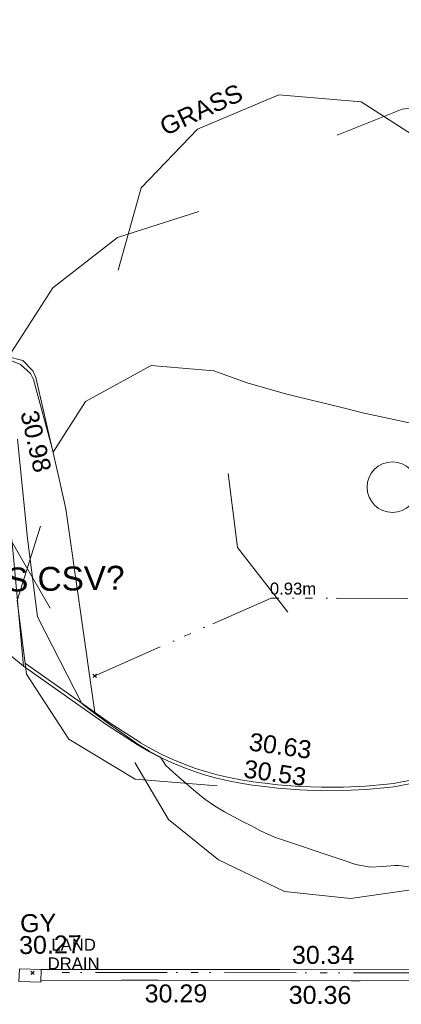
# Model space of a CAD drawing. Header units: millimetres. Extents: x -287732 to 520720, y -88450 to 287754.
# Tile 275 of 383: x 117872 to 125866, y 93193 to 113792. Entities that reach past the tile are written whole.
import ezdxf

# ---------------------------------------------------------------- set-up
doc = ezdxf.new("R2010")
doc.units = ezdxf.units.MM
doc.linetypes.add('IMPORT-UG_DRAINAGE_UNIDENTIFIED_QLB2 _2_', pattern=[2700, 1500, -300.0000000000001, 0, -250, 150, -300.0000000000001, 0, -200])
doc.linetypes.add('IMPORT-UG_ELEC_STREET LIGHTING_QLB2 _2_', pattern=[2700, 1500, -300.0000000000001, 0, -250, 150, -300.0000000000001, 0, -200])
for name, color, linetype, lineweight, true_color in [('00_TOPO_TREE', 7, 'Continuous', 9, 0x666666), ('00_UAV_CONCRETE', 9, 'Continuous', 9, 0x808080), ('00_UAV_KERB_BOTTOM', 1, 'Continuous', 9, 0xff0000), ('00_UAV_KERB_TOP', 7, 'Continuous', 9, 0xa500a5), ('00_UAV_LAND_DRAIN', 7, 'Continuous', 9, 0xff7f7f), ('00_UAV_SERV_GULLY', 7, 'Continuous', 9, 0x5252a5), ('00_UAV_SLOPE_TOP', 40, 'Continuous', 9, 0xffbf00), ('01_DTM_CONTOUR_MNR', 7, 'Continuous', 9, 0xa5a552), ('12333-PUM-2D-U-0001-C01 - Rev2_REVIT IMPORT_dwg', 7, 'Continuous', 9, 0x767676), ('PUM-ELECTRIC-SL-QLB2', 7, 'IMPORT-UG_ELEC_STREET LIGHTING_QLB2 _2_', 9, 0xff7f7f), ('PUM-UNIDENTIFIED-QLB2', 150, 'IMPORT-UG_DRAINAGE_UNIDENTIFIED_QLB2 _2_', 9, 0x007fff)]:
    doc.layers.add(name, color=color, linetype=linetype, lineweight=lineweight, true_color=true_color)
for name, color, linetype, lineweight in [('00_UAV_DRIVE_WAY', 7, 'Continuous', 9), ('00_UAV_SURVEY_TEXT', 7, 'Continuous', 9), ('GEN-TEXT', 7, 'Continuous', 9), ('SM-QC COMPLETED', 7, 'Continuous', 9)]:
    doc.layers.add(name, color=color, linetype=linetype, lineweight=lineweight)
doc.styles.add('Arial', font='arial.ttf', dxfattribs={"height": 500.0000000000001})
doc.styles.add('Arial_1', font='arial.ttf', dxfattribs={"height": 250})
doc.styles.add('Swis721 Lt BT_2', font='swissl.ttf', dxfattribs={"height": 375})

# ---------------------------------------------------------------- blocks, each defined once
blk = doc.blocks.new('12333-PUM-2D-U-0001-C01 - Rev2_REVIT IMPORT_dwg_CONIFEROUS_TREE-2077251-Site Location Plan Proposed')
at = {"layer": '00_TOPO_TREE', "color": 254, "true_color": 0xcccccc, "flags": 128}
for points in [[(-1889.403682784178, 1545.875740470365), (-1717.639711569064, 2118.422311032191), (-1316.857112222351, 2519.204910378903), (-744.3105416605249, 2748.223538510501), (-171.763971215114, 2690.968881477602), (343.5279423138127, 2347.440939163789)], [(-343.5279423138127, 2461.950253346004), (114.5093140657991, 2633.714224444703), (687.0558846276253, 2690.968881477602), (1202.347798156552, 2576.459567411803), (1660.385054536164, 2347.440939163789), (2003.912996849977, 2003.912996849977), (2290.18628213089, 1545.875740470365), (2404.695596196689, 1030.583826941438)], [(-2404.695596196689, -801.5651986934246), (-2690.968881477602, -286.2732852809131), (-2805.478195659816, 286.2732852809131), (-2690.968881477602, 916.0745128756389), (-2347.440939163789, 1431.36642628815), (-1889.403682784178, 1774.894368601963), (-1316.857112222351, 1946.658339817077)], [(1832.149025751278, 1603.130397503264), (2232.93162509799, 1431.36642628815), (2576.459567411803, 1145.093141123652), (2748.223538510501, 687.0558846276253), (2690.968881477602, 229.0186282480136), (2461.950253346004, -171.763971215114)], [(229.0186282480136, 1316.857112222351), (687.0558846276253, 1145.093141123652), (1030.583826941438, 858.8198558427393)], [(2404.695596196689, 343.5279423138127), (2633.714224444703, -114.5093140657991), (2690.968881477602, -629.8012275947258), (2576.459567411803, -1145.093141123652), (2290.18628213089, -1603.130397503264), (1889.403682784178, -1889.403682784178), (1431.36642628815, -2118.422311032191)], [(-744.3105416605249, -858.8198558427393), (-1087.838483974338, -400.7825993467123), (-1145.093141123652, 114.5093140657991)], [(-1259.602455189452, -2061.167653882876), (-1832.149025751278, -2003.912996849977), (-2290.18628213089, -1717.639711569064), (-2576.459567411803, -1259.602455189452), (-2633.714224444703, -744.3105416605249), (-2461.950253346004, -229.0186282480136)], [(1374.111769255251, -629.8012275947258), (1145.093141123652, -1030.583826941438), (801.5651986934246, -1316.857112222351)], [(1832.149025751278, -1717.639711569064), (1660.385054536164, -2232.93162509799), (1259.602455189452, -2576.459567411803), (744.3105416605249, -2690.968881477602), (229.0186282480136, -2461.950253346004)], [(916.0745128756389, -2347.440939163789), (572.5465705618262, -2633.714224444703), (114.5093140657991, -2805.478195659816), (-343.5279423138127, -2862.732852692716), (-801.5651986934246, -2805.478195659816), (-1259.602455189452, -2576.459567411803), (-1603.130397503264, -2290.18628213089), (-1832.149025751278, -1889.403682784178)]]:
    blk.add_lwpolyline(points, dxfattribs=at)
at = {"layer": '00_TOPO_TREE', "color": 254, "true_color": 0xcccccc}
blk.add_circle((0, 0), 176.6246020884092, dxfattribs=at)
blk = doc.blocks.new('12333-PUM-2D-U-0001-C01 - Rev2_REVIT IMPORT_dwg_MGS62954_T2_Galway_ITM_3d_Rev1-2077680-Site Location Plan Proposed')
at = {"layer": '00_UAV_CONCRETE', "color": 254, "true_color": 0xcccccc, "flags": 128}
blk.add_lwpolyline([(534021643.2942427, 725653614.5516495), (534021465.002, 725656051.0084999), (534021227.8665246, 725658596.0888767), (534021192.002, 725658981.0085001), (534019617.5991277, 725658945.0806832)], dxfattribs=at)
at = {"layer": '00_UAV_DRIVE_WAY', "color": 254, "true_color": 0xcccccc}
blk.add_line((534021643.2942427, 725653614.5516495), (534020408.2253422, 725654669.9920663), dxfattribs=at)
at = {"layer": '00_UAV_KERB_BOTTOM', "color": 254, "true_color": 0xcccccc, "flags": 128}
blk.add_lwpolyline([(534021643.2942427, 725653614.5516495), (534023377.002, 725652350.0085), (534024015.0020001, 725651922.0085001), (534024030.746777, 725651912.1570044), (534024251.9675784, 725651780.556967), (534024478.5051693, 725651658.336131), (534024709.9621255, 725651545.7089128), (534024945.9323931, 725651442.8728995), (534025186.0019999, 725651350.0085), (534025396.360545, 725651277.9415573), (534025642.9416575, 725651204.0838039), (534025892.3993182, 725651140.6165816), (534025930.2313607, 725651132.66178), (534026144.2958938, 725651087.6512334), (534026398.1894716, 725651045.2806787), (534026643.9645934, 725651012.5506325), (534026921.6805, 725650973.0440001), (534027383.9883242, 725650928.2236165), (534027840.6805001, 725650903.044), (534028305.1135008, 725650896.7687441), (534028769.4018954, 725650909.9474283), (534029221.1411644, 725650946.0398519), (534029356.5871214, 725650957.3186135), (534030888.5047615, 725651220.8241429)], dxfattribs=at)
at = {"layer": '00_UAV_KERB_TOP', "color": 254, "true_color": 0xcccccc, "flags": 128}
blk.add_lwpolyline([(534021684.5444127, 725653671.1062554), (534023417.1411029, 725652407.3735034), (534024053.0750298, 725651980.7595211), (534024067.2102556, 725651971.9151206), (534024286.4954107, 725651841.4665625), (534024510.4520859, 725651720.6381735), (534024739.2720803, 725651609.2941043), (534024972.5539667, 725651507.6296893), (534025209.9816151, 725651415.7872597), (534025417.754792, 725651344.6060408), (534025661.6222872, 725651271.5610896), (534025908.2379063, 725651208.8169419), (534025973.5883712, 725651195.0759447), (534026157.2646541, 725651156.4550217), (534026408.5737147, 725651114.5157793), (534026653.5142877, 725651081.8968705), (534026929.9913491, 725651042.5664706), (534027389.2947943, 725650998.0373594), (534027843.081192, 725650973.0179522), (534028304.5930728, 725650966.7821653), (534028765.6188403, 725650979.8682411), (534029215.4492076, 725651015.8081499), (534029347.7326086, 725651026.8235612), (534030931.8485462, 725651299.3077328)], dxfattribs=at)
at = {"layer": '00_UAV_LAND_DRAIN', "color": 254, "true_color": 0xcccccc, "flags": 128}
for points in [[(534021905.9810839, 725647261.2947075), (534025330.5935, 725647208.3545), (534026904.6920342, 725647177.1879498), (534029522.5935, 725647125.3544999), (534031903.1858137, 725647089.418808), (534033563.5935, 725647064.3545), (534036452.5935001, 725647021.3545002)], [(534038579.3426642, 725646745.1210918), (534035665.5935001, 725646810.3545), (534033581.3160406, 725646834.6497588), (534032405.5935001, 725646848.3544999), (534028582.7294819, 725646910.2285442), (534028389.5935, 725646913.3545002), (534024346.5935001, 725646998.3544999), (534023584.2454033, 725647009.3555129), (534021893.0360246, 725647033.760396)]]:
    blk.add_lwpolyline(points, dxfattribs=at)
at = {"layer": '00_UAV_SERV_GULLY', "color": 254, "true_color": 0xcccccc, "flags": 128}
blk.add_lwpolyline([(534021891.002, 725646998.0085), (534021434.0019999, 725647024.0084999), (534021448.981084, 725647287.2947074), (534021905.9810839, 725647261.2947075)], close=True, dxfattribs=at)
at = {"layer": '00_UAV_SLOPE_TOP', "color": 254, "true_color": 0xcccccc, "flags": 128}
blk.add_lwpolyline([(534023120.0499892, 725652624.0677712), (534022588.7980002, 725656895.1600001), (534022450.8526533, 725657552.6676652), (534022010.7980001, 725659650.1600002), (534021945.798, 725659787.1600001), (534021742.798, 725660009.1600001), (534021414.7980002, 725660100.1600001), (534021205.798, 725660131.1600002), (534020795.7980001, 725660105.1600001), (534019355.9385484, 725660128.7316637), (534015725.798, 725660188.16), (534014362.9023302, 725660224.0341047), (534011470.798, 725660300.1600003), (534010696.798, 725660264.16), (534010486.798, 725660145.1600002), (534010369.798, 725660077.1600003), (534010046.798, 725659911.1600001), (534009651.798, 725659691.1600002), (534009530.5332929, 725659679.1452942), (534009217.7980001, 725659648.1600003), (534007582.2073247, 725659661.8265728)], dxfattribs=at)
at = {"layer": '01_DTM_CONTOUR_MNR', "color": 254, "true_color": 0xcccccc, "flags": 128}
for points in [[(534030430.0000002, 725658420.0000001), (534028811.8181818, 725658801.8181819), (534028430.0000002, 725658900.769231), (534027230, 725659220.0000002), (534026430.0000002, 725659464.2176872), (534025736.9544364, 725659726.9544365), (534024430.0000002, 725659858.5317461), (534023038.8139791, 725659127.0904158), (534022340.0000001, 725658080.0000002), (534021958.3016592, 725659607.7586728), (534021900.2100487, 725659736.934394), (534021694.3186777, 725659924.4513417), (534021399.9208777, 725660048.6881044), (534021209.0580255, 725660075.836466), (534020810.1515352, 725660080.586578), (534020771.7706826, 725660082.2491456), (534020270.0000001, 725660120), (534020072.1428573, 725661004.09612), (534019613.3822066, 725664229.1408888), (534018650.0000001, 725665190.0000002), (534018710.2315316, 725666478.3013744), (534018518.934628, 725667286.5155855)], [(534030245.0255989, 725649185.0725598), (534029428.8215041, 725649312.5852505), (534029348.5730671, 725649312.8362792), (534029090.9300696, 725649292.5124491), (534028828.4467431, 725649284.6741973), (534028533.7336814, 725649343.2285839), (534028205.1626777, 725649464.7578622), (534026838.8186753, 725649947.9538888), (534026546.1181085, 725650085.8516273), (534026357.9861111, 725650191.9444445), (534026186.0774509, 725650282.2779546), (534025992.7660729, 725650384.731312), (534025798.3788908, 725650497.016144), (534025595.2865096, 725650624.494106), (534025391.2369756, 725650770.4927231), (534025204.4131948, 725650923.781241), (534024858.5837415, 725651238.3271303), (534024734.1717792, 725651352.6409584), (534024588.4541265, 725651489.7601593), (534024480, 725651660.0000001), (534024254.1359225, 725651786.2038835), (534024228.0722893, 725651803.145917), (534024030.0000001, 725651930.0000002), (534023677.0201637, 725652185.9739395), (534023404.7777779, 725652387.1666667), (534023178.1578948, 725652559.6052632), (534022955.1621478, 725652730.263158), (534022851.2511586, 725652815.9626971), (534021954.8139128, 725654645.4383934), (534021777.89544, 725656283.6706463), (534021602.943804, 725658366.4834911)]]:
    blk.add_lwpolyline(points, dxfattribs=at)
at = {"xscale": 3, "yscale": 3, "zscale": 3}
blk.add_blockref('12333-PUM-2D-U-0001-C01 - Rev2_REVIT IMPORT_dwg_CONIFEROUS_TREE-2077251-Site Location Plan Proposed', (534029436.0019999, 725657226.0085001), dxfattribs=at)
at = {"layer": '00_UAV_KERB_BOTTOM', "color": 251, "true_color": 0x666666, "insert": (534026255.8081329, 725651581.8300447), "char_height": 375, "width": 1495.902363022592, "attachment_point": 1, "rotation": 350.84915027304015, "line_spacing_factor": 1.005061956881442, "style": 'Swis721 Lt BT_2'}
blk.add_mtext('30.53', dxfattribs=at)
at = {"layer": '00_UAV_KERB_TOP', "color": 251, "true_color": 0x666666, "insert": (534026376.2343392, 725652144.6243185), "char_height": 375, "width": 1495.902363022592, "attachment_point": 1, "rotation": 351.048858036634, "line_spacing_factor": 1.005061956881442, "style": 'Swis721 Lt BT_2'}
blk.add_mtext('30.63', dxfattribs=at)
at = {"layer": '00_UAV_LAND_DRAIN', "color": 251, "true_color": 0x666666, "char_height": 375, "width": 1495.902363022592, "attachment_point": 1, "line_spacing_factor": 1.005061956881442, "style": 'Swis721 Lt BT_2'}
for s, insert, rotation in [('30.34', (534027164.4464813, 725647667.3715806), 358.8657136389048), ('30.29', (534024064.9592266, 725646912.2881852), 359.17325449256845), ('30.36', (534027082.616402, 725646830.9386878), 358.8491307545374)]:
    blk.add_mtext(s, dxfattribs=dict(at, insert=insert, rotation=rotation))
at = {"layer": '00_UAV_SERV_GULLY', "color": 251, "true_color": 0x666666, "char_height": 375, "attachment_point": 1, "line_spacing_factor": 1.005061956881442, "style": 'Swis721 Lt BT_2'}
for s, insert, width in [('GY', (534021479.7965611, 725648426.1948845), 821.5590755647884), ('30.27', (534021449.8154634, 725647969.3586824), 1495.902363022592)]:
    blk.add_mtext(s, dxfattribs=dict(at, insert=insert, width=width))
at = {"layer": '00_UAV_SLOPE_TOP', "color": 251, "true_color": 0x666666, "insert": (534022037.0672193, 725658994.6101139), "char_height": 375, "width": 1495.902363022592, "attachment_point": 1, "rotation": 281.848823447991, "line_spacing_factor": 1.005061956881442, "style": 'Swis721 Lt BT_2'}
blk.add_mtext('30.98', dxfattribs=at)
at = {"layer": '00_UAV_SURVEY_TEXT', "color": 251, "true_color": 0x666666, "insert": (534024653.6877484, 725664993.3986909), "char_height": 375, "width": 2018.280965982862, "attachment_point": 1, "rotation": 23.8724324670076, "line_spacing_factor": 1.005061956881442, "style": 'Swis721 Lt BT_2'}
blk.add_mtext('GRASS', dxfattribs=at)
blk = doc.blocks.new('12333-PUM-2D-U-0001-C01 - Rev2_REVIT IMPORT_dwg-1620468-Site Location Plan Proposed')
at = {"layer": 'GEN-TEXT', "color": 253, "true_color": 0xaaaaaa}
for p, q in [((382016.9948138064, 37500.28848228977), (382087.7054919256, 37570.99916040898)), ((382087.7054919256, 37500.28848228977), (382016.9948138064, 37570.99916040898)), ((380607.9948138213, 31310.28848222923), (380678.7054919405, 31380.99916034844)), ((380678.7054919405, 31310.28848222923), (380607.9948138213, 31380.99916034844))]:
    blk.add_line(p, q, dxfattribs=at)
at = {"layer": 'PUM-ELECTRIC-SL-QLB2', "color": 254, "true_color": 0xffd4d4, "flags": 128}
blk.add_lwpolyline([(382052.350152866, 37535.64382134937), (385774.3501529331, 39095.64382128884), (393800.3501528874, 38932.64382134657), (398462.3501528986, 39046.64382128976), (402007.472360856, 39298.1002094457)], dxfattribs=at)
at = {"layer": 'PUM-UNIDENTIFIED-QLB2', "color": 141, "true_color": 0xaad4ff}
blk.add_line((396961.3501528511, 31044.64382131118), (380823.1289959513, 31350.65298841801), dxfattribs=at)
blk.add_blockref('12333-PUM-2D-U-0001-C01 - Rev2_REVIT IMPORT_dwg_MGS62954_T2_Galway_ITM_3d_Rev1-2077680-Site Location Plan Proposed', (-533641079.6498471, -725615854.3561786))
at = {"layer": 'PUM-ELECTRIC-SL-QLB2', "insert": (386240.049591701, 39410.74728826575), "char_height": 250, "width": 1160.025439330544, "attachment_point": 2, "rotation": 358.8365401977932, "line_spacing_factor": 0.9417779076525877, "style": 'Arial_1'}
blk.add_mtext('0.93m', dxfattribs=at)
at = {"layer": 'PUM-UNIDENTIFIED-QLB2', "insert": (381515.3251819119, 32042.50101390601), "char_height": 250, "width": 1294.698577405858, "attachment_point": 2, "rotation": 358.9137010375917, "line_spacing_factor": 0.9417779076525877, "style": 'Arial_1'}
blk.add_mtext('LAND\\PDRAIN', dxfattribs=at)
at = {"layer": 'SM-QC COMPLETED', "color": 3, "true_color": 0x00ff00, "insert": (372198.6682047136, 39827.91611488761), "char_height": 500.0000000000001, "width": 12555.20937238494, "attachment_point": 1, "line_spacing_factor": 0.9417779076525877, "style": 'Arial'}
blk.add_mtext('X.MISSING INFO ON THIS CSV?', dxfattribs=at)

msp = doc.modelspace()

# ---------------------------------------------------------------- block references
at = {"layer": '12333-PUM-2D-U-0001-C01 - Rev2_REVIT IMPORT_dwg', "color": 254, "linetype": 'IMPORT-UG_ELEC_STREET LIGHTING_QLB2 _2_', "true_color": 0xffd4d4, "rotation": 0.9999999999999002}
msp.add_blockref('12333-PUM-2D-U-0001-C01 - Rev2_REVIT IMPORT_dwg-1620468-Site Location Plan Proposed', (-261895.0770586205, 55869.5817132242), dxfattribs=at)

doc.saveas('drawing.dxf')
